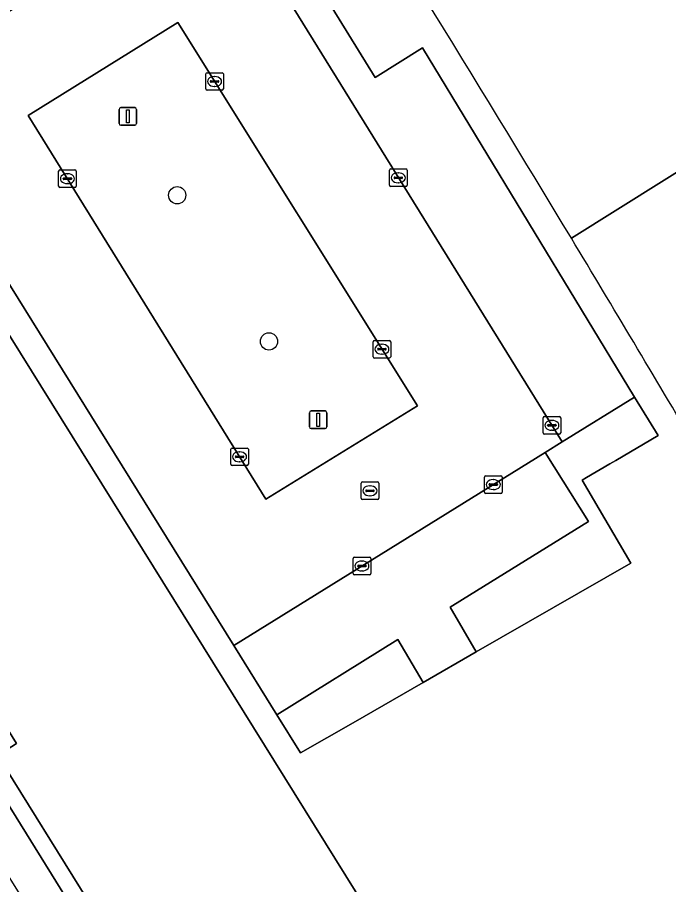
# Model space of a CAD drawing. Extents: x 160304 to 160955, y 383684 to 384161.
# Drawn here: x 160749.55 to 160786.56, y 383999.81 to 384049.05 of the extents above; entities that cross this region are included whole.
import ezdxf

# ---------------------------------------------------------------- set-up
doc = ezdxf.new("R2010")
doc.units = 0
for name, color, linetype in [('IMGEO_Boom', 7, 'Continuous'), ('IMGEO_Erf', 7, 'Continuous'), ('IMGEO_Kolk', 7, 'Continuous'), ('IMGEO_Lichtmast', 7, 'Continuous'), ('IMGEO_Pand', 7, 'Continuous'), ('IMGEO_Parkeervlak_open', 7, 'Continuous'), ('IMGEO_Rijbaan_lokaal_open', 7, 'Continuous'), ('IMGEO_Rioolput', 7, 'Continuous'), ('IMGEO_Voetpad_open', 7, 'Continuous')]:
    doc.layers.add(name, color=color, linetype=linetype)

msp = doc.modelspace()

# ---------------------------------------------------------------- linework, layer by layer
at = {"layer": 'IMGEO_Boom'}
for centre in [(160758.64, 384038.948), (160763.852, 384030.649)]:
    msp.add_circle(centre, 0.489, dxfattribs=at)
at = {"layer": 'IMGEO_Erf'}
for points in [[(160744.052, 384052.469), (160762.47, 384063.798), (160765.15, 384059.428), (160770.148, 384051.279), (160767.435, 384049.589), (160769.889, 384045.638), (160772.581, 384047.313), (160784.629, 384027.493), (160785.959, 384025.306), (160783.555, 384023.897), (160783.219, 384023.7), (160781.898, 384022.926), (160781.651, 384022.781), (160784.414, 384018.068), (160775.626, 384013.016), (160772.604, 384011.28), (160768.631, 384008.996), (160765.651, 384007.283), (160764.298, 384009.456), (160761.849, 384013.39), (160748.282, 384035.181)], [(160748.032, 384032.693), (160769.901, 383997.598)], [(160758.718, 383990.63), (160748.428, 384007.142), (160749.512, 384007.817), (160744.868, 384015.27), (160743.822, 384014.618), (160737.034, 384025.51), (160736.213, 384024.999), (160738.593, 384021.168), (160751.74, 384000), (160757.862, 383990.144)]]:
    msp.add_lwpolyline(points, dxfattribs=at)
for centre, radius, start, end in [((159485.507, 383255.53), 1512.717, 31.082516, 32.29169), ((159474.85, 383249.225), 1525.099, 30.561746, 31.0787)]:
    msp.add_arc(centre, radius, start, end, dxfattribs=at)
at = {"layer": 'IMGEO_Kolk'}
for p, q in [((160760.261, 384044.981), (160760.261, 384045.833)), ((160760.336, 384045.907), (160761.188, 384045.907)), ((160760.749, 384045.687), (160760.774, 384045.687)), ((160761.262, 384045.833), (160761.262, 384044.981)), ((160760.52, 384045.401), (160760.52, 384045.413)), ((160760.958, 384045.364), (160760.56, 384045.364)), ((160760.563, 384045.45), (160760.961, 384045.45)), ((160761.004, 384045.413), (160761.004, 384045.401)), ((160761.188, 384044.907), (160760.336, 384044.907)), ((160760.772, 384045.127), (160760.747, 384045.127)), ((160751.901, 384039.46), (160751.901, 384040.312)), ((160751.976, 384040.386), (160752.828, 384040.386)), ((160752.902, 384040.312), (160752.902, 384039.46)), ((160770.698, 384039.513), (160770.698, 384040.365)), ((160770.773, 384040.439), (160771.625, 384040.439)), ((160771.699, 384040.365), (160771.699, 384039.513)), ((160752.16, 384039.88), (160752.16, 384039.892)), ((160752.598, 384039.843), (160752.2, 384039.843)), ((160752.203, 384039.929), (160752.601, 384039.929)), ((160752.389, 384040.166), (160752.414, 384040.166)), ((160752.644, 384039.892), (160752.644, 384039.88)), ((160770.957, 384039.933), (160770.957, 384039.945)), ((160771.395, 384039.896), (160770.997, 384039.896)), ((160771, 384039.982), (160771.398, 384039.982)), ((160771.186, 384040.219), (160771.211, 384040.219)), ((160771.441, 384039.945), (160771.441, 384039.933)), ((160752.828, 384039.386), (160751.976, 384039.386)), ((160752.412, 384039.606), (160752.387, 384039.606)), ((160771.625, 384039.439), (160770.773, 384039.439)), ((160771.209, 384039.659), (160771.184, 384039.659)), ((160769.766, 384029.78), (160769.766, 384030.632)), ((160769.841, 384030.706), (160770.693, 384030.706)), ((160770.254, 384030.486), (160770.279, 384030.486)), ((160770.767, 384030.632), (160770.767, 384029.78)), ((160770.025, 384030.2), (160770.025, 384030.212)), ((160770.463, 384030.163), (160770.065, 384030.163)), ((160770.068, 384030.249), (160770.466, 384030.249)), ((160770.277, 384029.926), (160770.252, 384029.926)), ((160770.509, 384030.212), (160770.509, 384030.2)), ((160770.693, 384029.706), (160769.841, 384029.706)), ((160779.427, 384025.459), (160779.427, 384026.311)), ((160779.502, 384026.385), (160780.354, 384026.385)), ((160779.915, 384026.165), (160779.94, 384026.165)), ((160780.428, 384026.311), (160780.428, 384025.459)), ((160779.686, 384025.879), (160779.686, 384025.891)), ((160780.124, 384025.842), (160779.726, 384025.842)), ((160779.729, 384025.928), (160780.127, 384025.928)), ((160779.938, 384025.605), (160779.913, 384025.605)), ((160780.17, 384025.891), (160780.17, 384025.879)), ((160780.354, 384025.385), (160779.502, 384025.385)), ((160761.679, 384023.671), (160761.679, 384024.523)), ((160761.754, 384024.597), (160762.606, 384024.597)), ((160762.68, 384024.523), (160762.68, 384023.671)), ((160761.938, 384024.091), (160761.938, 384024.103)), ((160762.376, 384024.054), (160761.978, 384024.054)), ((160761.981, 384024.14), (160762.379, 384024.14)), ((160762.167, 384024.377), (160762.192, 384024.377)), ((160762.422, 384024.103), (160762.422, 384024.091)), ((160762.606, 384023.597), (160761.754, 384023.597)), ((160762.19, 384023.817), (160762.165, 384023.817)), ((160776.173, 384023.021), (160777.025, 384023.021)), ((160776.098, 384022.095), (160776.098, 384022.947)), ((160776.357, 384022.515), (160776.357, 384022.527)), ((160776.4, 384022.564), (160776.798, 384022.564)), ((160776.586, 384022.801), (160776.611, 384022.801)), ((160776.841, 384022.527), (160776.841, 384022.515)), ((160777.099, 384022.947), (160777.099, 384022.095)), ((160777.025, 384022.021), (160776.173, 384022.021)), ((160776.795, 384022.478), (160776.397, 384022.478)), ((160776.609, 384022.241), (160776.584, 384022.241)), ((160768.633, 384017.473), (160768.633, 384018.325)), ((160768.708, 384018.399), (160769.56, 384018.399)), ((160769.121, 384018.179), (160769.146, 384018.179)), ((160769.634, 384018.325), (160769.634, 384017.473)), ((160768.892, 384017.893), (160768.892, 384017.905)), ((160769.33, 384017.856), (160768.932, 384017.856)), ((160768.935, 384017.942), (160769.333, 384017.942)), ((160769.144, 384017.619), (160769.119, 384017.619)), ((160769.376, 384017.905), (160769.376, 384017.893)), ((160769.56, 384017.399), (160768.708, 384017.399))]:
    msp.add_line(p, q, dxfattribs=at)
for points in [[(160760.261, 384044.981), (160760.261, 384045.833)], [(160760.336, 384045.907), (160761.188, 384045.907)], [(160761.262, 384045.833), (160761.262, 384044.981)], [(160761.188, 384044.907), (160760.336, 384044.907)], [(160751.901, 384039.46), (160751.901, 384040.312)], [(160751.976, 384040.386), (160752.828, 384040.386)], [(160752.902, 384040.312), (160752.902, 384039.46)], [(160770.698, 384039.513), (160770.698, 384040.365)], [(160770.773, 384040.439), (160771.625, 384040.439)], [(160771.699, 384040.365), (160771.699, 384039.513)], [(160752.828, 384039.386), (160751.976, 384039.386)], [(160771.625, 384039.439), (160770.773, 384039.439)], [(160769.766, 384029.78), (160769.766, 384030.632)], [(160769.841, 384030.706), (160770.693, 384030.706)], [(160770.767, 384030.632), (160770.767, 384029.78)], [(160770.693, 384029.706), (160769.841, 384029.706)], [(160779.427, 384025.459), (160779.427, 384026.311)], [(160779.502, 384026.385), (160780.354, 384026.385)], [(160780.428, 384026.311), (160780.428, 384025.459)], [(160780.354, 384025.385), (160779.502, 384025.385)], [(160761.679, 384023.671), (160761.679, 384024.523)], [(160761.754, 384024.597), (160762.606, 384024.597)], [(160762.68, 384024.523), (160762.68, 384023.671)], [(160762.606, 384023.597), (160761.754, 384023.597)], [(160776.173, 384023.021), (160777.025, 384023.021)], [(160776.098, 384022.095), (160776.098, 384022.947)], [(160777.099, 384022.947), (160777.099, 384022.095)], [(160777.025, 384022.021), (160776.173, 384022.021)], [(160768.633, 384017.473), (160768.633, 384018.325)], [(160768.708, 384018.399), (160769.56, 384018.399)], [(160769.634, 384018.325), (160769.634, 384017.473)], [(160769.56, 384017.399), (160768.708, 384017.399)]]:
    msp.add_lwpolyline(points, dxfattribs=at)
for centre, radius, start, end in [((160760.338, 384045.831), 0.0765, 91.552, 178.448), ((160760.338, 384045.831), 0.0765, 91.552, 178.448), ((160761.186, 384045.831), 0.0765, 1.552, 88.448), ((160761.186, 384045.831), 0.0765, 1.552, 88.448), ((160760.56, 384045.41), 0.0403, 85.8775, 175.7526), ((160760.557, 384045.4), 0.0366, 178.938, 274.7102), ((160760.961, 384045.407), 0.043, 264.8664, 352.4533), ((160760.965, 384045.412), 0.0386, 1.7309, 96.639), ((160760.338, 384044.983), 0.0765, 181.552, 268.448), ((160760.338, 384044.983), 0.0765, 181.552, 268.448), ((160761.186, 384044.983), 0.0765, 271.552, 358.448), ((160761.186, 384044.983), 0.0765, 271.552, 358.448), ((160751.978, 384040.31), 0.0765, 91.552, 178.448), ((160751.978, 384040.31), 0.0765, 91.552, 178.448), ((160752.826, 384040.31), 0.0765, 1.552, 88.448), ((160752.826, 384040.31), 0.0765, 1.552, 88.448), ((160770.775, 384040.363), 0.0765, 91.552, 178.448), ((160770.775, 384040.363), 0.0765, 91.552, 178.448), ((160771.623, 384040.363), 0.0765, 1.552, 88.448), ((160771.623, 384040.363), 0.0765, 1.552, 88.448), ((160752.2, 384039.889), 0.0403, 85.8775, 175.7526), ((160752.197, 384039.879), 0.0366, 178.938, 274.7102), ((160752.601, 384039.886), 0.043, 264.8664, 352.4533), ((160752.605, 384039.891), 0.0386, 1.7309, 96.639), ((160770.997, 384039.942), 0.0403, 85.8775, 175.7526), ((160770.994, 384039.932), 0.0366, 178.938, 274.7102), ((160771.398, 384039.939), 0.043, 264.8664, 352.4533), ((160771.402, 384039.944), 0.0386, 1.7309, 96.639), ((160751.978, 384039.462), 0.0765, 181.552, 268.448), ((160751.978, 384039.462), 0.0765, 181.552, 268.448), ((160752.826, 384039.462), 0.0765, 271.552, 358.448), ((160752.826, 384039.462), 0.0765, 271.552, 358.448), ((160770.775, 384039.515), 0.0765, 181.552, 268.448), ((160770.775, 384039.515), 0.0765, 181.552, 268.448), ((160771.623, 384039.515), 0.0765, 271.552, 358.448), ((160771.623, 384039.515), 0.0765, 271.552, 358.448), ((160769.843, 384030.63), 0.0765, 91.552, 178.448), ((160769.843, 384030.63), 0.0765, 91.552, 178.448), ((160770.691, 384030.63), 0.0765, 1.552, 88.448), ((160770.691, 384030.63), 0.0765, 1.552, 88.448), ((160770.065, 384030.209), 0.0403, 85.8775, 175.7526), ((160770.062, 384030.199), 0.0366, 178.938, 274.7102), ((160770.466, 384030.206), 0.043, 264.8664, 352.4533), ((160770.47, 384030.211), 0.0386, 1.7309, 96.639), ((160769.843, 384029.782), 0.0765, 181.552, 268.448), ((160769.843, 384029.782), 0.0765, 181.552, 268.448), ((160770.691, 384029.782), 0.0765, 271.552, 358.448), ((160770.691, 384029.782), 0.0765, 271.552, 358.448), ((160779.504, 384026.309), 0.0765, 91.552, 178.448), ((160779.504, 384026.309), 0.0765, 91.552, 178.448), ((160780.352, 384026.309), 0.0765, 1.552, 88.448), ((160780.352, 384026.309), 0.0765, 1.552, 88.448), ((160779.504, 384025.461), 0.0765, 181.552, 268.448), ((160779.504, 384025.461), 0.0765, 181.552, 268.448), ((160779.726, 384025.888), 0.0403, 85.8775, 175.7526), ((160779.723, 384025.878), 0.0366, 178.938, 274.7102), ((160780.127, 384025.885), 0.043, 264.8664, 352.4533), ((160780.131, 384025.89), 0.0386, 1.7309, 96.639), ((160780.352, 384025.461), 0.0765, 271.552, 358.448), ((160780.352, 384025.461), 0.0765, 271.552, 358.448), ((160761.756, 384024.521), 0.0765, 91.552, 178.448), ((160761.756, 384024.521), 0.0765, 91.552, 178.448), ((160762.604, 384024.521), 0.0765, 1.552, 88.448), ((160762.604, 384024.521), 0.0765, 1.552, 88.448), ((160761.978, 384024.1), 0.0403, 85.8775, 175.7526), ((160761.975, 384024.09), 0.0366, 178.938, 274.7102), ((160762.379, 384024.097), 0.043, 264.8664, 352.4533), ((160762.383, 384024.102), 0.0386, 1.7309, 96.639), ((160761.756, 384023.673), 0.0765, 181.552, 268.448), ((160761.756, 384023.673), 0.0765, 181.552, 268.448), ((160762.604, 384023.673), 0.0765, 271.552, 358.448), ((160762.604, 384023.673), 0.0765, 271.552, 358.448), ((160776.175, 384022.945), 0.0765, 91.552, 178.448), ((160776.175, 384022.945), 0.0765, 91.552, 178.448), ((160777.023, 384022.945), 0.0765, 1.552, 88.448), ((160777.023, 384022.945), 0.0765, 1.552, 88.448), ((160776.397, 384022.524), 0.0403, 85.8775, 175.7526), ((160776.394, 384022.514), 0.0366, 178.938, 274.7102), ((160776.798, 384022.521), 0.043, 264.8664, 352.4533), ((160776.802, 384022.526), 0.0386, 1.7309, 96.639), ((160776.175, 384022.097), 0.0765, 181.552, 268.448), ((160776.175, 384022.097), 0.0765, 181.552, 268.448), ((160777.023, 384022.097), 0.0765, 271.552, 358.448), ((160777.023, 384022.097), 0.0765, 271.552, 358.448), ((160768.71, 384018.323), 0.0765, 91.552, 178.448), ((160768.71, 384018.323), 0.0765, 91.552, 178.448), ((160769.558, 384018.323), 0.0765, 1.552, 88.448), ((160769.558, 384018.323), 0.0765, 1.552, 88.448), ((160768.932, 384017.902), 0.0403, 85.8775, 175.7526), ((160768.929, 384017.892), 0.0366, 178.938, 274.7102), ((160769.333, 384017.899), 0.043, 264.8664, 352.4533), ((160769.337, 384017.904), 0.0386, 1.7309, 96.639), ((160768.71, 384017.475), 0.0765, 181.552, 268.448), ((160768.71, 384017.475), 0.0765, 181.552, 268.448), ((160769.558, 384017.475), 0.0765, 271.552, 358.448), ((160769.558, 384017.475), 0.0765, 271.552, 358.448)]:
    msp.add_arc(centre, radius, start, end, dxfattribs=at)
for centre, major_axis, ratio, start_param, end_param in [((160760.748, 384045.407), (-0.387, 0.002), 0.722429, 4.712389, 7.853982), ((160760.773, 384045.407), (-0.39, 0.002), 0.717154, 1.570796, 4.712389), ((160752.388, 384039.886), (-0.387, 0.002), 0.722429, 4.712389, 7.853982), ((160752.413, 384039.886), (-0.39, 0.002), 0.717154, 1.570796, 4.712389), ((160771.185, 384039.939), (-0.387, 0.002), 0.722429, 4.712389, 7.853982), ((160771.21, 384039.939), (-0.39, 0.002), 0.717154, 1.570796, 4.712389), ((160770.253, 384030.206), (-0.387, 0.002), 0.722429, 4.712389, 7.853982), ((160770.278, 384030.206), (-0.39, 0.002), 0.717154, 1.570796, 4.712389), ((160779.914, 384025.885), (-0.387, 0.002), 0.722429, 4.712389, 7.853982), ((160779.939, 384025.885), (-0.39, 0.002), 0.717154, 1.570796, 4.712389), ((160762.166, 384024.097), (-0.387, 0.002), 0.722429, 4.712389, 7.853982), ((160762.191, 384024.097), (-0.39, 0.002), 0.717154, 1.570796, 4.712389), ((160776.585, 384022.521), (-0.387, 0.002), 0.722429, 4.712389, 7.853982), ((160776.61, 384022.521), (-0.39, 0.002), 0.717154, 1.570796, 4.712389), ((160769.12, 384017.899), (-0.387, 0.002), 0.722429, 4.712389, 7.853982), ((160769.145, 384017.899), (-0.39, 0.002), 0.717154, 1.570796, 4.712389)]:
    msp.add_ellipse(centre, major_axis=major_axis, ratio=ratio, start_param=start_param, end_param=end_param, dxfattribs=at)
at = {"layer": 'IMGEO_Lichtmast'}
for p, q in [((160755.332, 384043.026), (160755.332, 384043.826)), ((160755.332, 384043.826), (160755.332, 384043.026)), ((160755.432, 384043.926), (160756.222, 384043.926)), ((160756.222, 384043.926), (160755.432, 384043.926)), ((160756.322, 384043.826), (160756.322, 384043.026)), ((160756.322, 384043.026), (160756.322, 384043.826)), ((160756.222, 384042.926), (160755.432, 384042.926)), ((160755.432, 384042.926), (160756.222, 384042.926)), ((160766.149, 384025.803), (160766.149, 384026.603)), ((160766.149, 384026.603), (160766.149, 384025.803)), ((160766.249, 384026.703), (160767.039, 384026.703)), ((160767.039, 384026.703), (160766.249, 384026.703)), ((160767.139, 384026.603), (160767.139, 384025.803)), ((160767.139, 384025.803), (160767.139, 384026.603)), ((160767.039, 384025.703), (160766.249, 384025.703)), ((160766.249, 384025.703), (160767.039, 384025.703))]:
    msp.add_line(p, q, dxfattribs=at)
for points in [[(160755.752, 384043.801), (160755.902, 384043.801), (160755.902, 384043.051), (160755.752, 384043.051), (160755.752, 384043.801)], [(160766.569, 384026.578), (160766.719, 384026.578), (160766.719, 384025.828), (160766.569, 384025.828), (160766.569, 384026.578)]]:
    msp.add_lwpolyline(points, dxfattribs=at)
for centre, start, end in [((160755.432, 384043.826), 90, 180), ((160755.432, 384043.826), 90, 180), ((160756.222, 384043.826), 0, 90), ((160756.222, 384043.826), 360, 90), ((160755.432, 384043.026), 180, 270), ((160755.432, 384043.026), 180, 270), ((160756.222, 384043.026), 270, 0), ((160756.222, 384043.026), 270, 0), ((160766.249, 384026.603), 90, 180), ((160766.249, 384026.603), 90, 180), ((160767.039, 384026.603), 0, 90), ((160767.039, 384026.603), 360, 90), ((160766.249, 384025.803), 180, 270), ((160766.249, 384025.803), 180, 270), ((160767.039, 384025.803), 270, 0), ((160767.039, 384025.803), 270, 0)]:
    msp.add_arc(centre, 0.1, start, end, dxfattribs=at)
at = {"layer": 'IMGEO_Pand'}
for points in [[(160781.035, 384036.504), (160791.719, 384043.188), (160791.034, 384044.317), (160789.244, 384047.205), (160785.796, 384052.746), (160784.275, 384055.191), (160782.404, 384058.212), (160780.1, 384061.919), (160778.302, 384064.813), (160775.123, 384069.937)], [(160791.719, 384043.188), (160781.035, 384036.504)]]:
    msp.add_lwpolyline(points, dxfattribs=at)
msp.add_lwpolyline([(160769.901, 383997.598), (160748.032, 384032.693), (160747.806, 384032.552), (160744.525, 384030.508), (160736.886, 384025.748), (160737.034, 384025.51), (160743.822, 384014.618), (160744.868, 384015.27), (160749.512, 384007.817), (160748.428, 384007.142), (160758.718, 383990.63), (160762.198, 383992.799)], close=True, dxfattribs=at)
for centre, radius, start, end in [((159485.507, 383255.53), 1512.717, 31.082516, 32.29169), ((159474.85, 383249.225), 1525.099, 30.561746, 31.0787)]:
    msp.add_arc(centre, radius, start, end, dxfattribs=at)
at = {"layer": 'IMGEO_Parkeervlak_open'}
for points in [[(160765.15, 384059.428), (160760.813, 384056.736), (160780.511, 384024.945), (160784.629, 384027.493), (160772.581, 384047.313), (160769.889, 384045.638), (160767.435, 384049.589), (160770.148, 384051.279)], [(160763.671, 384021.687), (160772.283, 384026.983), (160758.671, 384048.753), (160750.174, 384043.481)], [(160779.55, 384024.35), (160761.849, 384013.39), (160764.298, 384009.456), (160771.183, 384013.719), (160772.604, 384011.28), (160775.626, 384013.016), (160774.143, 384015.554), (160774.853, 384015.993), (160782.006, 384020.422)]]:
    msp.add_lwpolyline(points, close=True, dxfattribs=at)
at = {"layer": 'IMGEO_Rijbaan_lokaal_open'}
msp.add_lwpolyline([(160748.282, 384035.181), (160761.849, 384013.39), (160779.55, 384024.35), (160780.511, 384024.945), (160760.813, 384056.736), (160746.411, 384047.687)], dxfattribs=at)
msp.add_lwpolyline([(160763.671, 384021.687), (160750.174, 384043.481), (160758.671, 384048.753), (160772.283, 384026.983)], close=True, dxfattribs=at)
at = {"layer": 'IMGEO_Rioolput'}
for p, q in [((160769.089, 384021.742), (160769.089, 384022.594)), ((160769.164, 384022.668), (160770.016, 384022.668)), ((160770.09, 384022.594), (160770.09, 384021.742)), ((160769.348, 384022.162), (160769.348, 384022.174)), ((160769.786, 384022.125), (160769.388, 384022.125)), ((160769.391, 384022.211), (160769.789, 384022.211)), ((160769.577, 384022.448), (160769.602, 384022.448)), ((160769.832, 384022.174), (160769.832, 384022.162)), ((160770.016, 384021.668), (160769.164, 384021.668)), ((160769.6, 384021.888), (160769.575, 384021.888))]:
    msp.add_line(p, q, dxfattribs=at)
for points in [[(160769.089, 384021.742), (160769.089, 384022.594)], [(160769.164, 384022.668), (160770.016, 384022.668)], [(160770.09, 384022.594), (160770.09, 384021.742)], [(160770.016, 384021.668), (160769.164, 384021.668)]]:
    msp.add_lwpolyline(points, dxfattribs=at)
for centre, radius, start, end in [((160769.166, 384022.592), 0.0765, 91.552, 178.448), ((160769.166, 384022.592), 0.0765, 91.552, 178.448), ((160770.014, 384022.592), 0.0765, 1.552, 88.448), ((160770.014, 384022.592), 0.0765, 1.552, 88.448), ((160769.388, 384022.171), 0.0403, 85.8775, 175.7526), ((160769.385, 384022.161), 0.0366, 178.938, 274.7102), ((160769.789, 384022.168), 0.043, 264.8664, 352.4533), ((160769.793, 384022.173), 0.0386, 1.7309, 96.639), ((160769.166, 384021.744), 0.0765, 181.552, 268.448), ((160769.166, 384021.744), 0.0765, 181.552, 268.448), ((160770.014, 384021.744), 0.0765, 271.552, 358.448), ((160770.014, 384021.744), 0.0765, 271.552, 358.448)]:
    msp.add_arc(centre, radius, start, end, dxfattribs=at)
for centre, major_axis, ratio, start_param, end_param in [((160769.576, 384022.168), (-0.387, 0.002), 0.722429, 4.712389, 7.853982), ((160769.601, 384022.168), (-0.39, 0.002), 0.717154, 1.570796, 4.712389)]:
    msp.add_ellipse(centre, major_axis=major_axis, ratio=ratio, start_param=start_param, end_param=end_param, dxfattribs=at)
at = {"layer": 'IMGEO_Voetpad_open'}
for points in [[(160774.853, 384015.993), (160774.143, 384015.554), (160775.626, 384013.016), (160784.414, 384018.068), (160781.651, 384022.781), (160781.898, 384022.926), (160783.219, 384023.7), (160783.555, 384023.897), (160785.959, 384025.306), (160784.629, 384027.493), (160780.511, 384024.945), (160779.55, 384024.35), (160782.006, 384020.422)], [(160764.298, 384009.456), (160765.651, 384007.283), (160768.631, 384008.996), (160772.604, 384011.28), (160771.183, 384013.719)]]:
    msp.add_lwpolyline(points, close=True, dxfattribs=at)
msp.add_lwpolyline([(160757.862, 383990.144), (160751.74, 384000), (160738.593, 384021.168), (160736.741, 384020.013), (160748.936, 384000.455), (160749.22, 384000), (160750.186, 383998.451)], dxfattribs=at)

doc.saveas('drawing.dxf')
